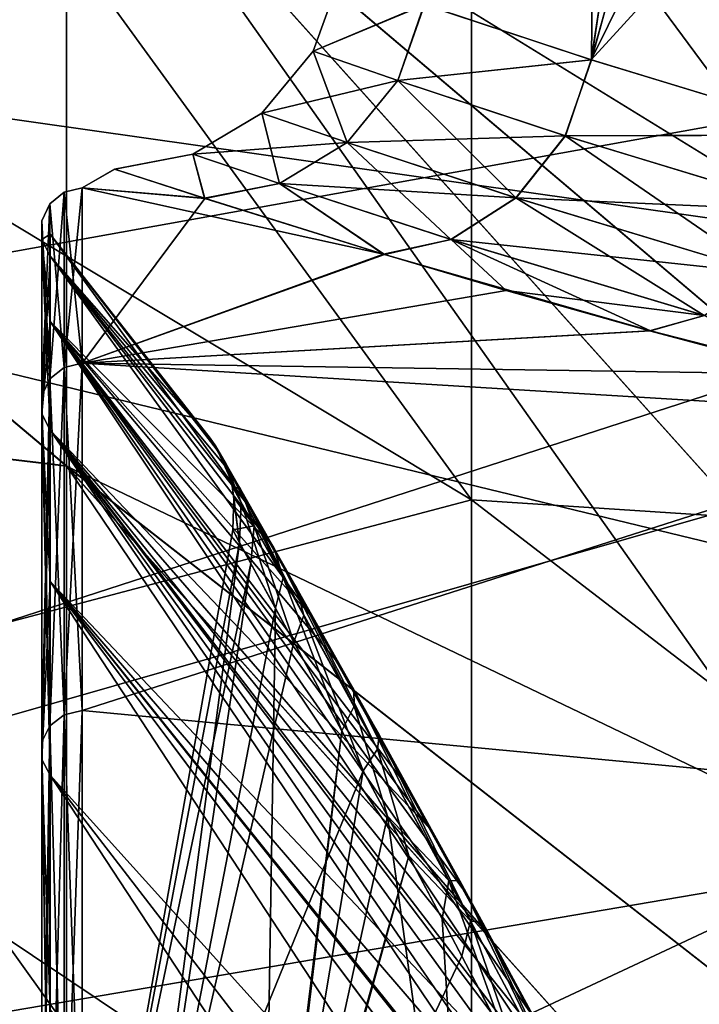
# Model space of a CAD drawing. Header units: metres. Extents: x 59 to 135, y -85 to 115.
# Tile 238 of 290: x 108.868 to 109.738, y 39.194 to 40.455. Entities that reach past the tile are written whole.
import ezdxf

# ---------------------------------------------------------------- set-up
doc = ezdxf.new("R2010")
doc.units = ezdxf.units.M
doc.layers.add('solid_20_404_502_XXX', color=7, linetype='CONTINUOUS')

msp = doc.modelspace()

# ---------------------------------------------------------------- linework, layer by layer
at = {"layer": 'solid_20_404_502_XXX'}
for points in [[(108.927383, 42.333473, 1.739564), (110.186035, 40.682171, 2.768934), (110.349106, 40.412506, 3.003947)], [(108.927383, 42.019341, 3.454356), (108.927383, 42.333473, 1.739564), (110.349106, 40.412506, 3.003947)], [(109.446487, 39.840054, -11.840053), (107.684959, 40.900036, -12.900034), (107.684959, 42.263268, -11.374576)], [(109.446487, 41.09127, -10.439939), (109.446487, 39.840054, -11.840053), (107.684959, 42.263268, -11.374576)], [(108.927383, 42.019341, 3.454356), (110.349106, 40.412506, 3.003947), (110.349106, 40.187748, 3.81481)], [(108.927383, 41.500835, 5.11879), (108.927383, 42.019341, 3.454356), (110.349106, 40.187748, 3.81481)], [(108.927383, 42.019062, -3.455498), (110.349106, 40.187748, -3.814811), (110.349106, 40.412506, -3.003947)], [(108.927383, 42.019062, -3.455498), (110.349106, 40.412506, -3.003947), (110.187012, 40.680565, -2.770449)], [(108.927383, 42.019062, -3.455498), (108.927383, 41.500416, -5.119889), (110.349106, 40.187748, -3.814811)], [(109.950691, 40.354187, 15.491662), (107.817116, 41.8969, 16.124224), (109.950691, 42.011024, 14.011024)], [(109.950691, 40.354187, -15.491662), (109.950691, 42.011024, -14.011024), (107.817116, 41.896832, -16.124283)], [(109.950691, 40.354187, 15.491662), (107.817116, 39.970631, 17.60166), (107.817116, 41.8969, 16.124224)], [(109.950691, 40.354187, -15.491662), (107.817116, 41.896832, -16.124283), (107.817116, 39.970562, -17.601707)], [(108.927383, 41.500835, 5.11879), (110.349106, 40.187748, 3.81481), (110.349106, 39.910084, 4.609113)], [(108.927383, 41.500835, 5.11879), (110.349106, 39.910084, 4.609113), (110.349106, 39.580711, 5.383408)], [(108.927383, 40.785507, 6.708601), (108.927383, 41.500835, 5.11879), (110.349106, 39.580711, 5.383408)], [(108.927383, 41.500416, -5.119889), (110.349106, 39.910084, -4.609113), (110.349106, 40.187748, -3.814811)], [(108.927383, 41.500416, -5.119889), (108.927383, 40.784962, -6.709641), (110.349106, 39.910084, -4.609113)], [(109.60939, 41.440933, 1.181954), (109.386162, 40.474339, 0.998493), (109.600197, 40.403721, 1.635586)], [(109.725136, 41.246532, 1.582534), (109.60939, 41.440933, 1.181954), (109.600197, 40.403721, 1.635586)], [(109.79763, 41.123383, 1.782532), (109.725136, 41.246532, 1.582534), (109.600197, 40.403721, 1.635586)], [(109.728432, 41.240952, -1.59228), (109.599861, 40.403835, -1.634799), (109.385941, 40.474411, -0.997609)], [(109.728432, 41.240952, -1.59228), (109.800774, 41.118027, -1.790602), (109.599861, 40.403835, -1.634799)], [(107.337914, 40.072662, 10.424677), (107.337914, 41.222355, 8.921454), (108.927383, 39.883793, 8.200611)], [(107.337914, 41.222355, 8.921454), (108.927383, 40.785507, 6.708601), (108.927383, 39.883793, 8.200611)], [(107.337914, 41.222046, -8.921914), (108.927383, 39.883125, -8.201579), (108.927383, 40.784962, -6.709641)], [(107.337914, 41.222046, -8.921914), (107.337914, 40.0723, -10.425097), (108.927383, 39.883125, -8.201579)], [(109.79763, 41.123383, 1.782532), (109.600197, 40.403721, 1.635586), (109.916351, 40.307377, 2.227706)], [(109.800774, 41.118027, -1.790602), (109.883316, 40.976944, -1.987927), (109.599861, 40.403835, -1.634799)], [(109.446487, 39.840054, 11.840053), (109.446487, 41.09127, 10.439939), (107.684959, 40.900036, 12.900034)], [(111.048538, 39.735237, -9.464106), (109.446487, 39.840054, -11.840053), (109.446487, 41.09127, -10.439939)], [(111.048538, 40.715549, -8.099372), (111.048538, 39.735237, -9.464106), (109.446487, 41.09127, -10.439939)], [(111.048538, 39.735271, 9.464064), (109.446487, 41.09127, 10.439939), (109.446487, 39.840054, 11.840053)], [(111.048538, 39.735271, 9.464064), (111.048538, 40.715584, 8.09932), (109.446487, 41.09127, 10.439939)], [(109.883316, 40.976944, -1.987927), (109.97657, 40.815552, -2.183935), (109.599861, 40.403835, -1.634799)], [(109.446487, 38.439938, -13.091269), (107.684959, 39.374577, -14.263267), (107.684959, 40.900036, -12.900034)], [(109.446487, 39.840054, -11.840053), (109.446487, 38.439938, -13.091269), (107.684959, 40.900036, -12.900034)], [(109.446487, 39.840054, 11.840053), (107.684959, 40.900036, 12.900034), (107.684959, 39.374577, 14.263267)], [(109.97657, 40.815552, -2.183935), (109.915985, 40.307484, -2.227147), (109.599861, 40.403835, -1.634799)], [(105.599998, 40.790501, -19.11552), (112.522324, 39.807674, -19.737751), (112.833549, 39.039066, -20.177687)], [(105.599998, 38.630814, -20.395731), (105.599998, 40.790501, -19.11552), (112.833549, 39.039066, -20.177687)], [(105.599998, 40.790501, -19.11552), (112.246452, 40.533974, -19.284697), (112.522324, 39.807674, -19.737751)], [(105.599998, 40.790501, 19.11552), (105.599998, 38.630821, 20.395727), (112.165619, 40.757591, 19.137501)], [(108.927383, 40.785507, 6.708601), (110.349106, 39.580711, 5.383408), (110.349106, 39.201069, 6.134332)], [(108.927383, 40.785507, 6.708601), (110.349106, 39.201069, 6.134332), (110.349106, 38.7728, 6.858625)], [(108.927383, 39.883793, 8.200611), (108.927383, 40.785507, 6.708601), (110.349106, 38.7728, 6.858625)], [(108.927383, 40.784962, -6.709641), (110.349106, 39.201069, -6.13433), (110.349106, 39.580715, -5.383406)], [(108.927383, 40.784962, -6.709641), (108.927383, 39.883125, -8.201579), (110.349106, 39.201069, -6.13433)], [(108.927383, 40.784962, -6.709641), (110.349106, 39.580715, -5.383406), (110.349106, 39.910084, -4.609113)], [(105.599998, 38.630821, 20.395727), (112.245857, 40.535618, 19.283628), (112.165619, 40.757591, 19.137501)], [(105.599998, 38.630821, 20.395727), (112.521721, 39.809196, 19.736841), (112.245857, 40.535618, 19.283628)], [(109.243629, 40.414776, 0.337983), (109.278496, 40.511604, 0.335865), (109.278427, 40.511639, -0.334976)], [(109.243652, 40.414768, -0.338324), (109.243629, 40.414776, 0.337983), (109.278427, 40.511639, -0.334976)], [(109.243629, 40.414776, 0.337983), (109.386162, 40.474339, 0.998493), (109.278496, 40.511604, 0.335865)], [(109.243652, 40.414768, -0.338324), (109.278427, 40.511639, -0.334976), (109.385941, 40.474411, -0.997609)], [(109.243629, 40.414776, 0.337983), (109.352158, 40.377266, 1.004627), (109.386162, 40.474339, 0.998493)], [(109.352234, 40.377243, -1.004979), (109.243652, 40.414768, -0.338324), (109.385941, 40.474411, -0.997609)], [(109.352158, 40.377266, 1.004627), (109.600197, 40.403721, 1.635586), (109.386162, 40.474339, 0.998493)], [(109.352234, 40.377243, -1.004979), (109.385941, 40.474411, -0.997609), (109.599861, 40.403835, -1.634799)], [(109.177994, 40.335438, 0.341132), (109.243629, 40.414776, 0.337983), (109.243652, 40.414768, -0.338324)], [(109.177994, 40.335438, 0.341132), (109.287254, 40.297852, 1.014279), (109.243629, 40.414776, 0.337983)], [(109.178017, 40.33543, -0.341477), (109.177994, 40.335438, 0.341132), (109.243652, 40.414768, -0.338324)], [(109.178017, 40.33543, -0.341477), (109.243652, 40.414768, -0.338324), (109.352234, 40.377243, -1.004979)], [(109.287254, 40.297852, 1.014279), (109.352158, 40.377266, 1.004627), (109.243629, 40.414776, 0.337983)], [(109.352158, 40.377266, 1.004627), (109.566628, 40.306503, 1.642653), (109.600197, 40.403721, 1.635586)], [(109.566795, 40.306454, -1.643044), (109.352234, 40.377243, -1.004979), (109.599861, 40.403835, -1.634799)], [(109.566628, 40.306503, 1.642653), (109.916351, 40.307377, 2.227706), (109.600197, 40.403721, 1.635586)], [(109.566795, 40.306454, -1.643044), (109.599861, 40.403835, -1.634799), (109.915985, 40.307484, -2.227147)], [(109.287331, 40.297829, -1.014634), (109.178017, 40.33543, -0.341477), (109.352234, 40.377243, -1.004979)], [(109.287254, 40.297852, 1.014279), (109.503464, 40.226841, 1.659317), (109.352158, 40.377266, 1.004627)], [(109.287331, 40.297829, -1.014634), (109.352234, 40.377243, -1.004979), (109.566795, 40.306454, -1.643044)], [(109.503464, 40.226841, 1.659317), (109.566628, 40.306503, 1.642653), (109.352158, 40.377266, 1.004627)], [(109.950691, 38.541992, 16.777483), (107.817116, 39.970631, 17.60166), (109.950691, 40.354187, 15.491662)], [(109.950691, 38.541992, -16.777483), (109.950691, 40.354187, -15.491662), (107.817116, 39.970562, -17.601707)], [(109.089516, 40.28299, 0.346876), (109.177994, 40.335438, 0.341132), (109.178017, 40.33543, -0.341477)], [(109.089516, 40.28299, 0.346876), (109.200447, 40.245144, 1.031567), (109.177994, 40.335438, 0.341132)], [(109.089539, 40.282982, -0.347227), (109.089516, 40.28299, 0.346876), (109.178017, 40.33543, -0.341477)], [(109.089539, 40.282982, -0.347227), (109.178017, 40.33543, -0.341477), (109.287331, 40.297829, -1.014634)], [(109.200447, 40.245144, 1.031567), (109.287254, 40.297852, 1.014279), (109.177994, 40.335438, 0.341132)], [(109.503639, 40.226795, -1.659713), (109.287331, 40.297829, -1.014634), (109.566795, 40.306454, -1.643044)], [(109.503464, 40.226841, 1.659317), (109.822334, 40.130299, 2.258654), (109.566628, 40.306503, 1.642653)], [(109.503639, 40.226795, -1.659713), (109.566795, 40.306454, -1.643044), (109.882393, 40.210468, -2.234638)], [(109.566628, 40.306503, 1.642653), (109.882248, 40.210514, 2.234391), (109.916351, 40.307377, 2.227706)], [(109.822334, 40.130299, 2.258654), (109.882248, 40.210514, 2.234391), (109.566628, 40.306503, 1.642653)], [(109.882393, 40.210468, -2.234638), (109.566795, 40.306454, -1.643044), (109.915985, 40.307484, -2.227147)], [(109.200523, 40.245121, -1.031928), (109.089539, 40.282982, -0.347227), (109.287331, 40.297829, -1.014634)], [(109.200447, 40.245144, 1.031567), (109.420174, 40.173561, 1.688236), (109.287254, 40.297852, 1.014279)], [(109.200523, 40.245121, -1.031928), (109.287331, 40.297829, -1.014634), (109.503639, 40.226795, -1.659713)], [(109.420174, 40.173561, 1.688236), (109.503464, 40.226841, 1.659317), (109.287254, 40.297852, 1.014279)], [(109.089539, 40.282982, -0.347227), (109.104279, 40.226307, -1.043625), (108.98912, 40.263771, -0.34973)], [(109.089539, 40.282982, -0.347227), (108.98912, 40.263771, -0.34973), (108.989326, 40.263706, 0.352142)], [(109.089516, 40.28299, 0.346876), (108.989326, 40.263706, 0.352142), (109.104866, 40.226116, 1.045969)], [(109.089539, 40.282982, -0.347227), (108.989326, 40.263706, 0.352142), (109.089516, 40.28299, 0.346876)], [(109.089516, 40.28299, 0.346876), (109.104866, 40.226116, 1.045969), (109.200447, 40.245144, 1.031567)], [(109.200523, 40.245121, -1.031928), (109.104279, 40.226307, -1.043625), (109.089539, 40.282982, -0.347227)], [(108.98912, 40.263771, -0.34973), (108.947754, 40.239857, -0.831037), (108.947754, 40.239857, 0.831037)], [(108.989326, 40.263706, 0.352142), (108.98912, 40.263771, -0.34973), (108.947754, 40.239857, 0.831037)], [(108.98912, 40.263771, -0.34973), (109.104279, 40.226307, -1.043625), (108.947754, 40.239857, -0.831037)], [(109.104866, 40.226116, 1.045969), (108.989326, 40.263706, 0.352142), (108.947754, 40.239857, 0.831037)], [(108.924644, 40.009666, 2.476718), (108.947754, 40.015194, 2.477859), (108.947754, 40.239857, 0.831037)], [(108.924644, 40.234222, 0.830655), (108.947754, 40.239857, 0.831037), (108.947754, 40.239857, -0.831037)], [(108.924644, 40.009666, 2.476718), (108.947754, 40.239857, 0.831037), (108.924644, 40.234222, 0.830655)], [(108.924644, 40.234222, -0.830655), (108.947754, 40.239857, -0.831037), (108.947754, 40.015194, -2.477859)], [(108.924644, 40.234222, 0.830655), (108.947754, 40.239857, -0.831037), (108.924644, 40.234222, -0.830655)], [(109.104866, 40.226116, 1.045969), (108.947754, 40.239857, 0.831037), (108.947754, 40.015194, 2.477859)], [(109.333824, 40.154835, -1.711758), (108.947754, 40.015194, -2.477859), (108.947754, 40.239857, -0.831037)], [(109.104279, 40.226307, -1.043625), (109.333824, 40.154835, -1.711758), (108.947754, 40.239857, -0.831037)], [(109.200523, 40.245121, -1.031928), (109.333824, 40.154835, -1.711758), (109.104279, 40.226307, -1.043625)], [(109.200447, 40.245144, 1.031567), (109.104866, 40.226116, 1.045969), (109.334831, 40.154526, 1.714054)], [(109.200447, 40.245144, 1.031567), (109.334831, 40.154526, 1.714054), (109.420174, 40.173561, 1.688236)], [(109.420349, 40.173512, -1.688639), (109.333824, 40.154835, -1.711758), (109.200523, 40.245121, -1.031928)], [(109.420349, 40.173512, -1.688639), (109.200523, 40.245121, -1.031928), (109.503639, 40.226795, -1.659713)], [(108.924644, 40.234222, -0.830655), (108.906136, 40.219151, -0.829631), (108.906136, 40.219151, 0.829632)], [(108.924644, 40.234222, -0.830655), (108.924644, 40.009666, -2.476718), (108.906136, 40.219151, -0.829631)], [(108.924644, 40.234222, 0.830655), (108.906136, 40.219151, 0.829632), (108.906136, 39.994869, 2.473667)], [(108.924644, 40.234222, 0.830655), (108.924644, 40.234222, -0.830655), (108.906136, 40.219151, 0.829632)], [(108.924644, 40.009666, 2.476718), (108.924644, 40.234222, 0.830655), (108.906136, 39.994869, 2.473667)], [(108.924644, 40.234222, -0.830655), (108.947754, 40.015194, -2.477859), (108.924644, 40.009666, -2.476718)], [(109.334831, 40.154526, 1.714054), (109.104866, 40.226116, 1.045969), (108.947754, 40.015194, 2.477859)], [(109.420174, 40.173561, 1.688236), (109.744705, 40.076035, 2.299166), (109.503464, 40.226841, 1.659317)], [(109.420349, 40.173512, -1.688639), (109.503639, 40.226795, -1.659713), (109.822487, 40.130253, -2.258905)], [(109.744705, 40.076035, 2.299166), (109.822334, 40.130299, 2.258654), (109.503464, 40.226841, 1.659317)], [(109.822487, 40.130253, -2.258905), (109.503639, 40.226795, -1.659713), (109.882393, 40.210468, -2.234638)], [(108.906136, 40.219151, -0.829631), (108.895966, 40.197586, -0.828167), (108.895966, 40.197586, 0.828168)], [(108.906136, 40.219151, -0.829631), (108.906136, 39.994869, -2.473667), (108.895966, 40.197586, -0.828167)], [(108.906136, 40.219151, 0.829632), (108.895966, 40.197586, 0.828168), (108.895966, 39.973701, 2.469302)], [(108.906136, 40.219151, 0.829632), (108.906136, 40.219151, -0.829631), (108.895966, 40.197586, 0.828168)], [(108.906136, 39.994869, 2.473667), (108.906136, 40.219151, 0.829632), (108.895966, 39.973701, 2.469302)], [(108.924644, 40.009666, -2.476718), (108.906136, 39.994869, -2.473667), (108.906136, 40.219151, -0.829631)], [(108.895966, 40.197586, -0.828167), (108.896111, 40.173756, -0.826549), (108.896111, 40.173756, 0.82655)], [(108.895966, 40.197586, -0.828167), (108.895966, 39.973701, -2.469302), (108.896111, 40.173756, -0.826549)], [(108.895966, 40.197586, 0.828168), (108.896111, 40.173756, 0.82655), (108.896111, 39.950306, 2.464477)], [(108.895966, 40.197586, 0.828168), (108.895966, 40.197586, -0.828167), (108.896111, 40.173756, 0.82655)], [(108.895966, 39.973701, 2.469302), (108.895966, 40.197586, 0.828168), (108.896111, 39.950306, 2.464477)], [(108.906136, 39.994869, -2.473667), (108.895966, 39.973701, -2.469302), (108.895966, 40.197586, -0.828167)], [(108.895966, 39.973701, -2.469302), (108.896111, 39.950306, -2.464477), (108.896111, 40.173756, -0.826549)], [(108.896111, 40.173756, -0.826549), (108.906532, 40.152336, -0.825095), (108.906532, 40.180313, 0)], [(108.896111, 40.173756, -0.826549), (108.906532, 40.180313, 0), (108.906532, 40.152336, 0.825095)], [(108.896111, 40.173756, -0.826549), (108.896111, 39.950306, -2.464477), (108.906532, 40.152336, -0.825095)], [(108.896111, 40.173756, 0.82655), (108.906532, 40.152336, 0.825095), (108.906532, 40.068531, 1.6464)], [(108.896111, 40.173756, 0.82655), (108.896111, 40.173756, -0.826549), (108.906532, 40.152336, 0.825095)], [(108.896111, 40.173756, 0.82655), (108.906532, 40.068531, 1.6464), (108.906532, 39.929279, 2.460141)], [(108.896111, 39.950306, 2.464477), (108.896111, 40.173756, 0.82655), (108.906532, 39.929279, 2.460141)], [(109.111397, 39.919121, -0.114779), (108.906532, 40.180313, 0), (108.906532, 40.152336, -0.825095)], [(109.161957, 39.830574, 0.743754), (108.906532, 40.152336, 0.825095), (108.906532, 40.180313, 0)], [(109.119385, 39.905209, 0.312935), (109.161957, 39.830574, 0.743754), (108.906532, 40.180313, 0)], [(109.111397, 39.919121, -0.114779), (109.119385, 39.905209, 0.312935), (108.906532, 40.180313, 0)], [(109.420349, 40.173512, -1.688639), (109.490837, 40.10841, -2.03072), (109.333824, 40.154835, -1.711758)], [(109.420174, 40.173561, 1.688236), (109.334831, 40.154526, 1.714054), (109.675644, 40.056377, 2.336735)], [(109.420174, 40.173561, 1.688236), (109.675644, 40.056377, 2.336735), (109.744705, 40.076035, 2.299166)], [(109.74485, 40.075989, -2.299422), (109.490837, 40.10841, -2.03072), (109.420349, 40.173512, -1.688639)], [(109.74485, 40.075989, -2.299422), (109.420349, 40.173512, -1.688639), (109.822487, 40.130253, -2.258905)], [(108.896111, 39.950306, -2.464477), (108.906532, 40.068531, -1.6464), (108.906532, 40.152336, -0.825095)], [(109.187119, 39.786297, -0.904897), (108.906532, 40.152336, -0.825095), (108.906532, 40.068531, -1.6464)], [(109.134193, 39.879307, -0.506619), (109.111397, 39.919121, -0.114779), (108.906532, 40.152336, -0.825095)], [(109.187119, 39.786297, -0.904897), (109.134193, 39.879307, -0.506619), (108.906532, 40.152336, -0.825095)], [(109.241058, 39.690861, 1.176289), (108.906532, 40.068531, 1.6464), (108.906532, 40.152336, 0.825095)], [(109.161957, 39.830574, 0.743754), (109.241058, 39.690861, 1.176289), (108.906532, 40.152336, 0.825095)], [(109.333824, 40.154835, -1.711758), (109.490837, 40.10841, -2.03072), (108.947754, 40.015194, -2.477859)], [(109.675644, 40.056377, 2.336735), (109.334831, 40.154526, 1.714054), (108.947754, 40.015194, 2.477859)], [(109.490837, 40.10841, -2.03072), (109.674622, 40.056656, -2.335215), (108.947754, 40.015194, -2.477859)], [(109.74485, 40.075989, -2.299422), (109.674622, 40.056656, -2.335215), (109.490837, 40.10841, -2.03072)], [(109.74485, 40.075989, -2.299422), (109.883461, 40.001194, -2.622404), (109.674622, 40.056656, -2.335215)], [(109.744705, 40.076035, 2.299166), (109.675644, 40.056377, 2.336735), (110.116196, 39.943645, 2.890478)], [(107.337914, 38.753021, 11.781153), (107.337914, 40.072662, 10.424677), (108.927383, 38.80883, 9.573072)], [(107.337914, 40.072662, 10.424677), (108.927383, 39.883793, 8.200611), (108.927383, 38.80883, 9.573072)], [(107.337914, 40.0723, -10.425097), (108.927383, 38.808052, -9.573953), (108.927383, 39.883125, -8.201579)], [(107.337914, 40.0723, -10.425097), (107.337914, 38.752613, -11.781527), (108.927383, 38.808052, -9.573953)], [(108.896111, 39.950306, -2.464477), (108.906532, 39.929279, -2.460141), (108.906532, 40.068531, -1.6464)], [(109.392235, 39.419872, -1.708225), (108.906532, 40.068531, -1.6464), (108.906532, 39.929279, -2.460141)], [(109.272316, 39.635273, -1.306241), (109.187119, 39.786297, -0.904897), (108.906532, 40.068531, -1.6464)], [(109.392235, 39.419872, -1.708225), (109.272316, 39.635273, -1.306241), (108.906532, 40.068531, -1.6464)], [(109.620872, 38.999481, 2.259452), (108.906532, 39.929279, 2.460141), (108.906532, 40.068531, 1.6464)], [(109.522034, 39.182858, 2.044327), (109.620872, 38.999481, 2.259452), (108.906532, 40.068531, 1.6464)], [(109.43512, 39.34201, 1.827757), (109.522034, 39.182858, 2.044327), (108.906532, 40.068531, 1.6464)], [(109.359818, 39.478455, 1.610685), (109.43512, 39.34201, 1.827757), (108.906532, 40.068531, 1.6464)], [(109.241058, 39.690861, 1.176289), (109.359818, 39.478455, 1.610685), (108.906532, 40.068531, 1.6464)], [(109.674622, 40.056656, -2.335215), (109.883461, 40.001194, -2.622404), (108.947754, 40.015194, -2.477859)], [(109.675644, 40.056377, 2.336735), (108.947754, 40.015194, 2.477859), (110.116196, 39.943645, 2.890478)], [(108.924644, 39.564671, 4.077322), (108.947754, 39.569996, 4.079199), (108.947754, 40.015194, 2.477859)], [(108.924644, 39.564671, 4.077322), (108.947754, 40.015194, 2.477859), (108.924644, 40.009666, 2.476718)], [(108.924644, 40.009666, -2.476718), (108.947754, 40.015194, -2.477859), (108.947754, 39.569996, -4.079199)], [(108.947754, 40.015194, 2.477859), (108.947754, 39.569996, 4.079199), (110.116196, 39.943645, 2.890478)], [(110.116196, 39.943645, -2.890478), (108.947754, 39.569996, -4.079199), (108.947754, 40.015194, -2.477859)], [(109.883461, 40.001194, -2.622404), (110.116196, 39.943645, -2.890478), (108.947754, 40.015194, -2.477859)], [(108.924644, 40.009666, -2.476718), (108.924644, 39.564671, -4.077322), (108.906136, 39.994869, -2.473667)], [(108.924644, 40.009666, 2.476718), (108.906136, 39.994869, 2.473667), (108.906136, 39.550423, 4.072299)], [(108.924644, 39.564671, 4.077322), (108.924644, 40.009666, 2.476718), (108.906136, 39.550423, 4.072299)], [(108.924644, 40.009666, -2.476718), (108.947754, 39.569996, -4.079199), (108.924644, 39.564671, -4.077322)], [(108.906136, 39.994869, -2.473667), (108.906136, 39.550423, -4.072298), (108.895966, 39.973701, -2.469302)], [(108.906136, 39.994869, 2.473667), (108.895966, 39.973701, 2.469302), (108.895966, 39.530041, 4.065112)], [(108.906136, 39.550423, 4.072299), (108.906136, 39.994869, 2.473667), (108.895966, 39.530041, 4.065112)], [(108.924644, 39.564671, -4.077322), (108.906136, 39.550423, -4.072298), (108.906136, 39.994869, -2.473667)], [(108.895966, 39.973701, -2.469302), (108.895966, 39.530041, -4.065112), (108.896111, 39.950306, -2.464477)], [(108.895966, 39.973701, 2.469302), (108.896111, 39.950306, 2.464477), (108.896111, 39.507515, 4.05717)], [(108.895966, 39.530041, 4.065112), (108.895966, 39.973701, 2.469302), (108.896111, 39.507515, 4.05717)], [(108.906136, 39.550423, -4.072298), (108.895966, 39.530041, -4.065112), (108.895966, 39.973701, -2.469302)], [(109.950691, 38.541992, 16.777483), (107.817116, 37.888668, 18.850164), (107.817116, 39.970631, 17.60166)], [(109.950691, 38.541992, -16.777483), (107.817116, 39.970562, -17.601707), (107.817116, 37.888599, -18.850201)], [(108.895966, 39.530041, -4.065112), (108.896111, 39.507515, -4.057169), (108.896111, 39.950306, -2.464477)], [(108.896111, 39.950306, -2.464477), (108.896111, 39.507515, -4.057169), (108.906532, 39.929279, -2.460141)], [(108.896111, 39.950306, 2.464477), (108.906532, 39.929279, 2.460141), (108.906532, 39.735229, 3.26258)], [(108.896111, 39.950306, 2.464477), (108.906532, 39.735229, 3.26258), (108.906532, 39.487267, 4.050031)], [(108.896111, 39.507515, 4.05717), (108.896111, 39.950306, 2.464477), (108.906532, 39.487267, 4.050031)], [(108.947754, 39.569996, 4.079199), (110.116196, 39.460201, 4.435012), (110.116196, 39.943645, 2.890478)], [(110.116196, 39.943645, -2.890478), (110.116196, 39.460201, -4.435012), (108.947754, 39.569996, -4.079199)], [(108.896111, 39.507515, -4.057169), (108.906532, 39.735229, -3.26258), (108.906532, 39.929279, -2.460141)], [(109.645042, 38.95425, -2.308006), (108.906532, 39.929279, -2.460141), (108.906532, 39.735229, -3.26258)], [(109.466438, 39.284908, -1.909169), (109.392235, 39.419872, -1.708225), (108.906532, 39.929279, -2.460141)], [(109.550453, 39.130367, -2.109283), (109.466438, 39.284908, -1.909169), (108.906532, 39.929279, -2.460141)], [(109.645042, 38.95425, -2.308006), (109.550453, 39.130367, -2.109283), (108.906532, 39.929279, -2.460141)], [(109.856697, 38.551205, 2.681606), (108.906532, 39.735229, 3.26258), (108.906532, 39.929279, 2.460141)], [(109.732063, 38.790054, 2.472032), (109.856697, 38.551205, 2.681606), (108.906532, 39.929279, 2.460141)], [(109.620872, 38.999481, 2.259452), (109.732063, 38.790054, 2.472032), (108.906532, 39.929279, 2.460141)], [(109.132034, 39.885544, 0.392524), (109.119385, 39.905209, 0.312935), (109.111397, 39.919121, -0.114779)], [(109.118462, 39.909397, -0.114267), (109.111397, 39.919121, -0.114779), (109.134193, 39.879307, -0.506619)], [(109.118462, 39.909397, -0.114267), (109.132034, 39.885544, 0.392524), (109.111397, 39.919121, -0.114779)], [(109.150291, 39.853718, -0.585225), (109.118462, 39.909397, -0.114267), (109.134193, 39.879307, -0.506619)], [(109.118462, 39.909397, -0.114267), (109.151283, 39.836689, 0.363579), (109.132034, 39.885544, 0.392524)], [(109.132072, 39.883175, -0.113002), (109.151283, 39.836689, 0.363579), (109.118462, 39.909397, -0.114267)], [(109.150291, 39.853718, -0.585225), (109.132072, 39.883175, -0.113002), (109.118462, 39.909397, -0.114267)], [(109.132034, 39.885544, 0.392524), (109.161957, 39.830574, 0.743754), (109.119385, 39.905209, 0.312935)], [(108.927383, 39.883793, 8.200611), (110.349106, 38.7728, 6.858625), (110.349106, 38.297768, 7.553144)], [(108.927383, 39.883793, 8.200611), (110.349106, 38.297768, 7.553144), (110.349106, 37.778027, 8.214875)], [(108.927383, 38.80883, 9.573072), (108.927383, 39.883793, 8.200611), (110.349106, 37.778027, 8.214875)], [(109.132034, 39.885544, 0.392524), (109.193192, 39.778439, 0.884507), (109.161957, 39.830574, 0.743754)], [(109.132034, 39.885544, 0.392524), (109.151283, 39.836689, 0.363579), (109.205002, 39.740437, 0.826794)], [(109.132034, 39.885544, 0.392524), (109.205002, 39.740437, 0.826794), (109.193192, 39.778439, 0.884507)], [(108.927383, 39.883125, -8.201579), (110.349106, 38.297764, -7.553149), (110.349106, 38.7728, -6.858625)], [(108.927383, 39.883125, -8.201579), (108.927383, 38.808052, -9.573953), (110.349106, 38.297764, -7.553149)], [(108.927383, 39.883125, -8.201579), (110.349106, 38.7728, -6.858625), (110.349106, 39.201069, -6.13433)], [(109.132072, 39.883175, -0.113002), (109.139755, 39.857452, -0.111882), (109.151283, 39.836689, 0.363579)], [(109.150291, 39.853718, -0.585225), (109.139755, 39.857452, -0.111882), (109.132072, 39.883175, -0.113002)], [(109.150291, 39.853718, -0.585225), (109.134193, 39.879307, -0.506619), (109.187119, 39.786297, -0.904897)], [(109.139755, 39.857452, -0.111882), (109.141975, 39.842884, -0.111293), (109.149368, 39.784977, 0.323936)], [(109.151283, 39.836689, 0.363579), (109.139755, 39.857452, -0.111882), (109.149368, 39.784977, 0.323936)], [(109.168098, 39.806694, -0.552598), (109.141975, 39.842884, -0.111293), (109.139755, 39.857452, -0.111882)], [(109.168098, 39.806694, -0.552598), (109.139755, 39.857452, -0.111882), (109.150291, 39.853718, -0.585225)], [(109.222176, 39.727329, -1.037341), (109.150291, 39.853718, -0.585225), (109.187119, 39.786297, -0.904897)], [(109.231827, 39.692078, -0.977546), (109.150291, 39.853718, -0.585225), (109.222176, 39.727329, -1.037341)], [(109.231827, 39.692078, -0.977546), (109.168098, 39.806694, -0.552598), (109.150291, 39.853718, -0.585225)], [(109.446487, 38.439938, 13.091269), (109.446487, 39.840054, 11.840053), (107.684959, 39.374577, 14.263267)], [(109.141975, 39.842884, -0.111293), (109.140457, 39.801418, -0.109783), (109.149368, 39.784977, 0.323936)], [(109.168098, 39.806694, -0.552598), (109.140457, 39.801418, -0.109783), (109.141975, 39.842884, -0.111293)], [(109.151283, 39.836689, 0.363579), (109.149368, 39.784977, 0.323936), (109.195229, 39.701149, 0.759992)], [(109.205002, 39.740437, 0.826794), (109.151283, 39.836689, 0.363579), (109.195229, 39.701149, 0.759992)], [(111.048538, 38.609135, -10.711269), (109.446487, 38.439938, -13.091269), (109.446487, 39.840054, -11.840053)], [(111.048538, 39.735237, -9.464106), (111.048538, 38.609135, -10.711269), (109.446487, 39.840054, -11.840053)], [(111.048538, 38.609169, 10.711236), (109.446487, 39.840054, 11.840053), (109.446487, 38.439938, 13.091269)], [(111.048538, 38.609169, 10.711236), (111.048538, 39.735271, 9.464064), (109.446487, 39.840054, 11.840053)], [(109.193192, 39.778439, 0.884507), (109.241058, 39.690861, 1.176289), (109.161957, 39.830574, 0.743754)], [(105.599998, 38.630821, 20.395727), (112.72599, 39.299595, 20.032951), (112.521721, 39.809196, 19.736841)], [(109.140457, 39.801418, -0.109783), (108.963257, 38.805161, 0.001232), (109.149368, 39.784977, 0.323936)], [(109.163757, 39.758682, -0.503963), (108.963257, 38.805161, 0.001232), (109.140457, 39.801418, -0.109783)], [(109.163757, 39.758682, -0.503963), (109.140457, 39.801418, -0.109783), (109.168098, 39.806694, -0.552598)], [(109.218666, 39.65794, -0.90381), (109.163757, 39.758682, -0.503963), (109.168098, 39.806694, -0.552598)], [(109.218666, 39.65794, -0.90381), (109.168098, 39.806694, -0.552598), (109.231827, 39.692078, -0.977546)], [(109.149368, 39.784977, 0.323936), (108.963257, 38.805161, 0.001232), (109.017494, 38.784412, 0.672963)], [(109.149368, 39.784977, 0.323936), (109.017494, 38.784412, 0.672963), (109.195229, 39.701149, 0.759992)], [(109.222176, 39.727329, -1.037341), (109.187119, 39.786297, -0.904897), (109.272316, 39.635273, -1.306241)], [(109.193192, 39.778439, 0.884507), (109.295837, 39.596588, 1.345951), (109.241058, 39.690861, 1.176289)], [(109.193192, 39.778439, 0.884507), (109.205002, 39.740437, 0.826794), (109.296074, 39.575615, 1.26426)], [(109.193192, 39.778439, 0.884507), (109.296074, 39.575615, 1.26426), (109.295837, 39.596588, 1.345951)], [(109.163757, 39.758682, -0.503963), (109.018333, 38.784077, -0.678105), (108.963257, 38.805161, 0.001232)], [(109.218666, 39.65794, -0.90381), (109.018333, 38.784077, -0.678105), (109.163757, 39.758682, -0.503963)], [(108.896111, 39.507515, -4.057169), (108.906532, 39.487267, -4.050031), (108.906532, 39.735229, -3.26258)], [(109.994255, 38.28215, -2.885576), (108.906532, 39.735229, -3.26258), (108.906532, 39.487267, -4.050031)], [(109.750092, 38.755772, -2.504086), (109.645042, 38.95425, -2.308006), (108.906532, 39.735229, -3.26258)], [(109.866776, 38.531715, -2.697362), (109.750092, 38.755772, -2.504086), (108.906532, 39.735229, -3.26258)], [(109.994255, 38.28215, -2.885576), (109.866776, 38.531715, -2.697362), (108.906532, 39.735229, -3.26258)], [(109.994255, 38.076859, 3.536395), (108.906532, 39.487267, 4.050031), (108.906532, 39.735229, 3.26258)], [(109.994255, 38.282085, 2.88581), (109.994255, 38.076859, 3.536395), (108.906532, 39.735229, 3.26258)], [(109.856697, 38.551205, 2.681606), (109.994255, 38.282085, 2.88581), (108.906532, 39.735229, 3.26258)], [(109.205002, 39.740437, 0.826794), (109.195229, 39.701149, 0.759992), (109.280357, 39.543941, 1.199216)], [(109.296074, 39.575615, 1.26426), (109.205002, 39.740437, 0.826794), (109.280357, 39.543941, 1.199216)], [(109.32814, 39.538807, -1.459093), (109.222176, 39.727329, -1.037341), (109.272316, 39.635273, -1.306241)], [(109.326202, 39.520618, -1.37676), (109.222176, 39.727329, -1.037341), (109.32814, 39.538807, -1.459093)], [(109.326202, 39.520618, -1.37676), (109.231827, 39.692078, -0.977546), (109.222176, 39.727329, -1.037341)], [(109.195229, 39.701149, 0.759992), (109.017494, 38.784412, 0.672963), (109.179703, 38.723869, 1.329103)], [(109.195229, 39.701149, 0.759992), (109.179703, 38.723869, 1.329103), (109.280357, 39.543941, 1.199216)], [(109.307732, 39.493076, -1.30765), (109.218666, 39.65794, -0.90381), (109.231827, 39.692078, -0.977546)], [(109.307732, 39.493076, -1.30765), (109.231827, 39.692078, -0.977546), (109.326202, 39.520618, -1.37676)], [(109.295837, 39.596588, 1.345951), (109.359818, 39.478455, 1.610685), (109.241058, 39.690861, 1.176289)], [(109.307732, 39.493076, -1.30765), (109.018333, 38.784077, -0.678105), (109.218666, 39.65794, -0.90381)], [(109.32814, 39.538807, -1.459093), (109.272316, 39.635273, -1.306241), (109.392235, 39.419872, -1.708225)], [(109.295837, 39.596588, 1.345951), (109.431496, 39.352062, 1.767199), (109.359818, 39.478455, 1.610685)], [(109.295837, 39.596588, 1.345951), (109.296074, 39.575615, 1.26426), (109.417587, 39.352333, 1.667194)], [(109.295837, 39.596588, 1.345951), (109.417587, 39.352333, 1.667194), (109.431496, 39.352062, 1.767199)], [(108.924644, 38.90741, 5.603087), (108.947754, 38.912434, 5.605667), (108.947754, 39.569996, 4.079199)], [(108.924644, 38.90741, 5.603087), (108.947754, 39.569996, 4.079199), (108.924644, 39.564671, 4.077322)], [(108.924644, 39.564671, -4.077322), (108.947754, 39.569996, -4.079199), (108.947754, 38.912434, -5.605667)], [(108.947754, 39.569996, 4.079199), (108.947754, 38.912434, 5.605667), (110.116196, 39.460201, 4.435012)], [(110.116196, 39.460201, -4.435012), (108.947754, 38.912434, -5.605667), (108.947754, 39.569996, -4.079199)], [(109.296074, 39.575615, 1.26426), (109.280357, 39.543941, 1.199216), (109.338867, 39.434994, 1.419992)], [(109.417587, 39.352333, 1.667194), (109.296074, 39.575615, 1.26426), (109.338867, 39.434994, 1.419992)], [(108.924644, 39.564671, -4.077322), (108.924644, 38.90741, -5.603086), (108.906136, 39.550423, -4.072298)], [(108.924644, 39.564671, 4.077322), (108.906136, 39.550423, 4.072299), (108.906136, 38.89397, 5.596183)], [(108.924644, 38.90741, 5.603087), (108.924644, 39.564671, 4.077322), (108.906136, 38.89397, 5.596183)], [(108.924644, 39.564671, -4.077322), (108.947754, 38.912434, -5.605667), (108.924644, 38.90741, -5.603086)], [(108.906136, 39.550423, -4.072298), (108.906136, 38.89397, -5.596183), (108.895966, 39.530041, -4.065112)], [(108.906136, 39.550423, 4.072299), (108.895966, 39.530041, 4.065112), (108.895966, 38.874748, 5.586308)], [(108.906136, 38.89397, 5.596183), (108.906136, 39.550423, 4.072299), (108.895966, 38.874748, 5.586308)], [(108.924644, 38.90741, -5.603086), (108.906136, 38.89397, -5.596183), (108.906136, 39.550423, -4.072298)], [(109.280357, 39.543941, 1.199216), (109.179703, 38.723869, 1.329103), (109.182381, 38.722893, 1.337054)], [(109.280357, 39.543941, 1.199216), (109.182381, 38.722893, 1.337054), (109.338867, 39.434994, 1.419992)], [(109.44532, 39.300819, -1.744346), (109.326202, 39.520618, -1.37676), (109.32814, 39.538807, -1.459093)], [(109.460983, 39.298252, -1.844089), (109.32814, 39.538807, -1.459093), (109.392235, 39.419872, -1.708225)], [(109.44532, 39.300819, -1.744346), (109.32814, 39.538807, -1.459093), (109.460983, 39.298252, -1.844089)], [(108.895966, 39.530041, -4.065112), (108.895966, 38.874748, -5.586308), (108.896111, 39.507515, -4.057169)], [(108.895966, 39.530041, 4.065112), (108.896111, 39.507515, 4.05717), (108.896111, 38.8535, 5.575394)], [(108.895966, 38.874748, 5.586308), (108.895966, 39.530041, 4.065112), (108.896111, 38.8535, 5.575394)], [(108.906136, 38.89397, -5.596183), (108.895966, 38.874748, -5.586308), (108.895966, 39.530041, -4.065112)], [(109.366013, 39.383911, -1.510424), (109.307732, 39.493076, -1.30765), (109.326202, 39.520618, -1.37676)], [(109.366013, 39.383911, -1.510424), (109.326202, 39.520618, -1.37676), (109.44532, 39.300819, -1.744346)], [(108.895966, 38.874748, -5.586308), (108.896111, 38.8535, -5.575393), (108.896111, 39.507515, -4.057169)], [(108.896111, 39.507515, -4.057169), (108.896111, 38.8535, -5.575393), (108.906532, 39.487267, -4.050031)], [(108.896111, 39.507515, 4.05717), (108.906532, 39.487267, 4.050031), (108.906532, 39.186531, 4.818876)], [(108.896111, 39.507515, 4.05717), (108.906532, 39.186531, 4.818876), (108.906532, 38.834404, 5.565584)], [(108.896111, 38.8535, 5.575394), (108.896111, 39.507515, 4.05717), (108.906532, 38.834404, 5.565584)], [(109.307732, 39.493076, -1.30765), (109.179108, 38.724087, -1.32733), (109.018333, 38.784077, -0.678105)], [(109.366013, 39.383911, -1.510424), (109.179108, 38.724087, -1.32733), (109.307732, 39.493076, -1.30765)], [(108.896111, 38.8535, -5.575393), (108.906532, 39.186531, -4.818876), (108.906532, 39.487267, -4.050031)], [(109.994255, 37.830593, -4.172364), (108.906532, 39.487267, -4.050031), (108.906532, 39.186531, -4.818876)], [(109.994255, 38.076927, -3.536203), (109.994255, 38.28215, -2.885576), (108.906532, 39.487267, -4.050031)], [(109.994255, 37.830593, -4.172364), (109.994255, 38.076927, -3.536203), (108.906532, 39.487267, -4.050031)], [(109.994255, 37.830513, 4.172548), (108.906532, 39.186531, 4.818876), (108.906532, 39.487267, 4.050031)], [(109.994255, 38.076859, 3.536395), (109.994255, 37.830513, 4.172548), (108.906532, 39.487267, 4.050031)], [(109.431496, 39.352062, 1.767199), (109.43512, 39.34201, 1.827757), (109.359818, 39.478455, 1.610685)], [(108.947754, 38.912434, 5.605667), (110.116196, 38.777969, 5.902618), (110.116196, 39.460201, 4.435012)], [(110.116196, 39.460201, -4.435012), (110.116196, 38.777969, -5.902617), (108.947754, 38.912434, -5.605667)], [(109.338867, 39.434994, 1.419992), (109.182381, 38.722893, 1.337054), (109.450851, 38.627804, 1.956204)], [(109.338867, 39.434994, 1.419992), (109.450851, 38.627804, 1.956204), (109.408806, 39.30328, 1.641391)], [(109.417587, 39.352333, 1.667194), (109.338867, 39.434994, 1.419992), (109.408806, 39.30328, 1.641391)], [(109.460983, 39.298252, -1.844089), (109.392235, 39.419872, -1.708225), (109.466438, 39.284908, -1.909169)], [(109.366013, 39.383911, -1.510424), (109.182571, 38.722824, -1.337612), (109.179108, 38.724087, -1.32733)], [(109.434158, 39.255486, -1.7134), (109.182571, 38.722824, -1.337612), (109.366013, 39.383911, -1.510424)], [(109.434158, 39.255486, -1.7134), (109.366013, 39.383911, -1.510424), (109.44532, 39.300819, -1.744346)], [(109.446487, 36.908539, -14.177857), (107.684959, 37.706074, -15.447131), (107.684959, 39.374577, -14.263267)], [(109.446487, 38.439938, -13.091269), (109.446487, 36.908539, -14.177857), (107.684959, 39.374577, -14.263267)], [(109.446487, 38.439938, 13.091269), (107.684959, 39.374577, 14.263267), (107.684959, 37.706074, 15.447131)], [(109.417587, 39.352333, 1.667194), (109.408806, 39.30328, 1.641391), (109.490868, 39.147305, 1.862708)], [(109.562271, 39.0812, 2.031447), (109.417587, 39.352333, 1.667194), (109.490868, 39.147305, 1.862708)], [(109.431496, 39.352062, 1.767199), (109.417587, 39.352333, 1.667194), (109.562271, 39.0812, 2.031447)], [(109.431496, 39.352062, 1.767199), (109.591522, 39.057148, 2.144255), (109.43512, 39.34201, 1.827757)], [(109.431496, 39.352062, 1.767199), (109.562271, 39.0812, 2.031447), (109.591522, 39.057148, 2.144255)], [(109.591522, 39.057148, 2.144255), (109.522034, 39.182858, 2.044327), (109.43512, 39.34201, 1.827757)], [(105.599998, 38.630821, 20.395727), (112.832977, 39.040424, 20.176943), (112.72599, 39.299595, 20.032951)], [(109.408806, 39.30328, 1.641391), (109.450851, 38.627804, 1.956204), (109.490868, 39.147305, 1.862708)], [(109.512733, 39.105286, -1.916493), (109.434158, 39.255486, -1.7134), (109.44532, 39.300819, -1.744346)], [(109.58329, 39.041302, -2.077789), (109.44532, 39.300819, -1.744346), (109.460983, 39.298252, -1.844089)], [(109.512733, 39.105286, -1.916493), (109.44532, 39.300819, -1.744346), (109.58329, 39.041302, -2.077789)], [(109.460983, 39.298252, -1.844089), (109.466438, 39.284908, -1.909169), (109.550453, 39.130367, -2.109283)], [(109.613693, 39.01572, -2.189967), (109.460983, 39.298252, -1.844089), (109.550453, 39.130367, -2.109283)], [(109.58329, 39.041302, -2.077789), (109.460983, 39.298252, -1.844089), (109.613693, 39.01572, -2.189967)], [(109.512733, 39.105286, -1.916493), (109.182571, 38.722824, -1.337612), (109.434158, 39.255486, -1.7134)]]:
    msp.add_3dface(points, dxfattribs=at)

doc.saveas('drawing.dxf')
